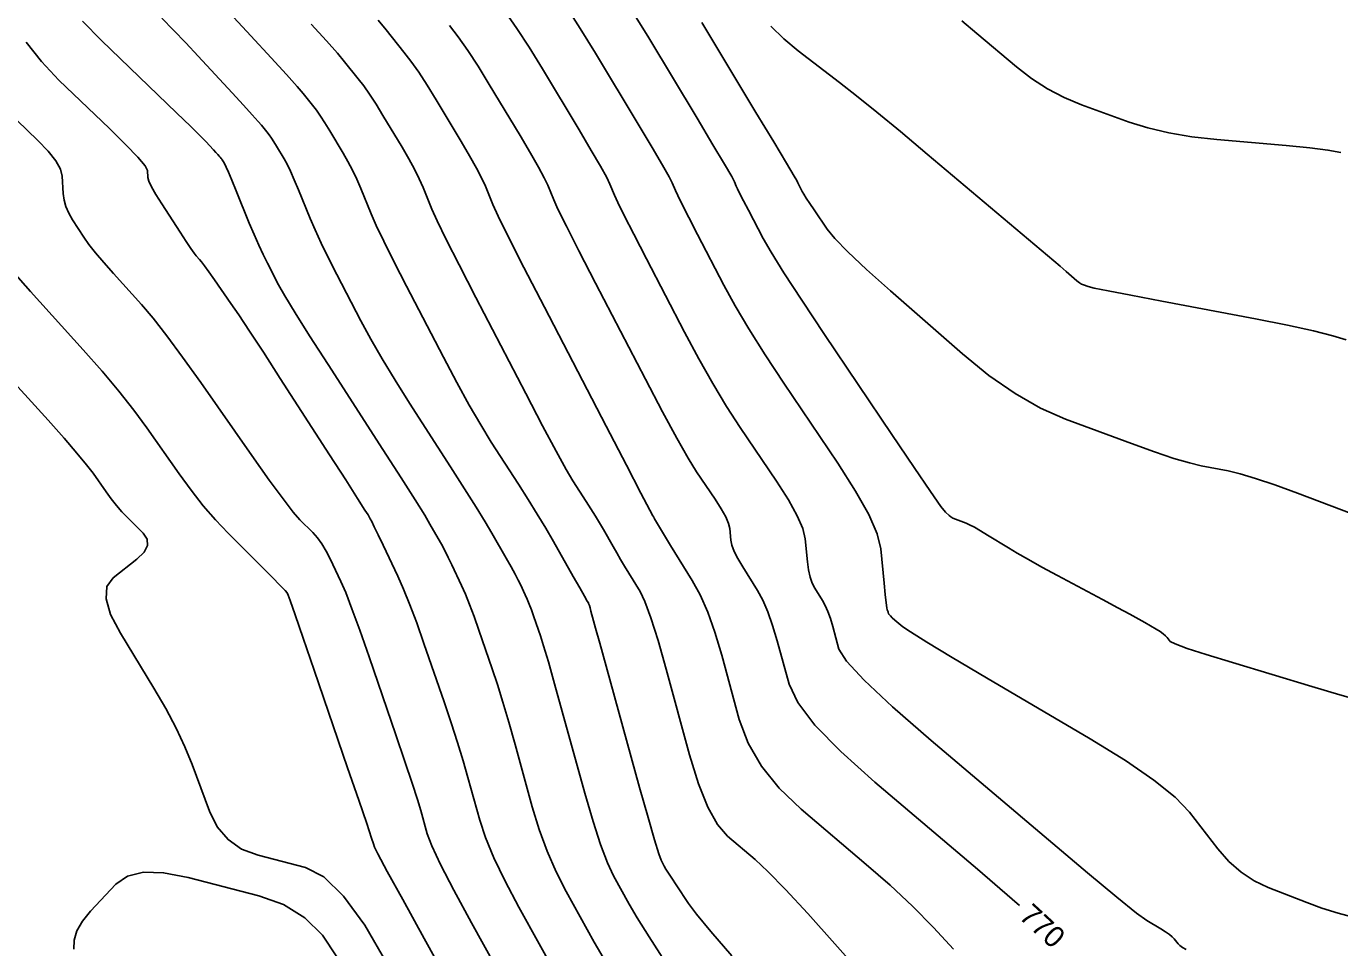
# Model space of a CAD drawing. Extents: x 2082232 to 2083549, y 592624 to 593832.
# Drawn here: x 2083116.1 to 2083159.42, y 592713.53 to 592743.92 of the extents above; entities that cross this region are included whole.
import ezdxf

# ---------------------------------------------------------------- set-up
doc = ezdxf.new("R2010")
doc.units = 0
doc.layers.add('DT_X_Contour_Major', color=7, linetype='Continuous')
doc.layers.add('DT_X_Contour_Minor', color=7, linetype='Continuous')

msp = doc.modelspace()

# ---------------------------------------------------------------- linework, layer by layer
at = {"layer": 'DT_X_Contour_Major'}
for points in [[(2083117.948, 592744.094), (2083118.582, 592743.449), (2083120.436, 592741.666), (2083121.056, 592741.068), (2083121.526, 592740.612), (2083121.846, 592740.297), (2083122.016, 592740.124), (2083122.268, 592739.851), (2083122.353, 592739.759), (2083122.417, 592739.688), (2083122.462, 592739.638), (2083122.487, 592739.609), (2083122.527, 592739.559), (2083122.543, 592739.538), (2083122.56, 592739.513), (2083122.579, 592739.484), (2083122.599, 592739.452), (2083122.656, 592739.358), (2083122.694, 592739.278), (2083122.768, 592739.107), (2083122.877, 592738.845), (2083123.021, 592738.493), (2083123.453, 592737.434), (2083123.612, 592737.053), (2083123.765, 592736.705), (2083123.912, 592736.39), (2083124.053, 592736.107), (2083124.421, 592735.398), (2083124.626, 592735.034), (2083124.966, 592734.474), (2083125.441, 592733.718), (2083126.05, 592732.766), (2083127.854, 592729.966), (2083128.458, 592729.025), (2083128.919, 592728.301), (2083129.237, 592727.795), (2083129.411, 592727.507), (2083129.683, 592727.029), (2083129.787, 592726.84), (2083129.897, 592726.632), (2083130.011, 592726.405), (2083130.13, 592726.159), (2083130.454, 592725.478), (2083130.581, 592725.195), (2083130.718, 592724.856), (2083130.867, 592724.46), (2083131.026, 592724.009), (2083131.465, 592722.732), (2083131.635, 592722.217), (2083131.818, 592721.629), (2083132.013, 592720.968), (2083132.219, 592720.235), (2083132.787, 592718.183), (2083133.017, 592717.432), (2083133.28, 592716.715), (2083133.577, 592716.034), (2083133.907, 592715.388), (2083134.833, 592713.712), (2083135.231, 592713.02)], [(2083130.061, 592743.951), (2083130.347, 592743.577), (2083130.66, 592743.128), (2083131, 592742.605), (2083131.368, 592742.007), (2083132.383, 592740.316), (2083132.726, 592739.738), (2083132.992, 592739.273), (2083133.181, 592738.921), (2083133.294, 592738.683), (2083133.492, 592738.197), (2083133.634, 592737.888), (2083133.911, 592737.329), (2083134.324, 592736.518), (2083134.873, 592735.455), (2083136.517, 592732.286), (2083137.084, 592731.204), (2083137.555, 592730.334), (2083137.929, 592729.676), (2083138.206, 592729.231), (2083138.815, 592728.327), (2083139.017, 592728.013), (2083139.165, 592727.746), (2083139.259, 592727.528), (2083139.3, 592727.358), (2083139.338, 592726.97), (2083139.373, 592726.806), (2083139.45, 592726.605), (2083139.568, 592726.368), (2083139.728, 592726.094), (2083140.21, 592725.315), (2083140.387, 592724.992), (2083140.554, 592724.608), (2083140.714, 592724.163), (2083140.865, 592723.656), (2083141.256, 592722.223), (2083141.543, 592721.618), (2083142.111, 592720.878), (2083142.959, 592720.003), (2083144.087, 592718.994), (2083147.471, 592716.123), (2083148.617, 592715.14), (2083148.858, 592714.927)], [(2083140.653, 592743.93), (2083141.078, 592743.51), (2083141.559, 592743.111), (2083142.916, 592742.072), (2083143.479, 592741.632), (2083144.15, 592741.091), (2083144.929, 592740.45), (2083145.815, 592739.707), (2083148.322, 592737.592), (2083149.157, 592736.887), (2083149.781, 592736.359), (2083150.194, 592736.008), (2083150.397, 592735.834), (2083150.658, 592735.605), (2083150.751, 592735.528), (2083150.833, 592735.466), (2083150.905, 592735.421), (2083150.968, 592735.392), (2083151.12, 592735.336), (2083151.315, 592735.29), (2083151.785, 592735.194), (2083152.531, 592735.049), (2083153.552, 592734.855), (2083156.644, 592734.271), (2083157.7, 592734.063), (2083158.55, 592733.879), (2083159.194, 592733.717), (2083159.631, 592733.579)], [(2083117.67, 592713.489), (2083117.675, 592713.787), (2083117.769, 592714.095), (2083117.951, 592714.414), (2083118.22, 592714.742), (2083119.056, 592715.632), (2083119.44, 592715.896), (2083119.964, 592716.02), (2083120.628, 592716.005), (2083121.432, 592715.85), (2083123.764, 592715.25), (2083124.581, 592714.956), (2083125.282, 592714.522), (2083125.869, 592713.948), (2083126.34, 592713.235)]]:
    msp.add_lwpolyline(points, dxfattribs=at)
at = {"layer": 'DT_X_Contour_Minor'}
for points in [[(2083121.526, 592745.75), (2083123.506, 592743.606), (2083124.17, 592742.884), (2083124.678, 592742.327), (2083125.03, 592741.934), (2083125.226, 592741.706), (2083125.541, 592741.316), (2083125.665, 592741.154), (2083125.8, 592740.959), (2083125.948, 592740.733), (2083126.107, 592740.474), (2083126.547, 592739.741), (2083126.707, 592739.462), (2083126.858, 592739.173), (2083126.999, 592738.876), (2083127.13, 592738.569), (2083127.469, 592737.739), (2083127.637, 592737.357), (2083127.887, 592736.832), (2083128.22, 592736.165), (2083128.635, 592735.356), (2083129.853, 592733.009), (2083130.294, 592732.174), (2083130.705, 592731.429), (2083131.085, 592730.774), (2083131.435, 592730.21), (2083132.327, 592728.825), (2083132.65, 592728.317), (2083132.951, 592727.831), (2083133.229, 592727.368), (2083133.486, 592726.926), (2083134.139, 592725.779), (2083134.353, 592725.402), (2083134.508, 592725.131), (2083134.602, 592724.966), (2083134.636, 592724.906), (2083134.646, 592724.89), (2083134.654, 592724.869), (2083134.669, 592724.82), (2083134.691, 592724.743), (2083134.72, 592724.637), (2083134.807, 592724.316), (2083134.875, 592724.071), (2083135.012, 592723.573), (2083135.219, 592722.824), (2083135.496, 592721.824), (2083136.327, 592718.82), (2083136.605, 592717.825), (2083136.815, 592717.094), (2083136.957, 592716.625), (2083137.032, 592716.419), (2083137.141, 592716.222), (2083137.196, 592716.128), (2083137.279, 592715.995), (2083137.391, 592715.822), (2083137.531, 592715.609), (2083137.941, 592714.99), (2083138.203, 592714.643), (2083138.68, 592714.069), (2083139.373, 592713.266)], [(2083133.9, 592744.574), (2083134.369, 592743.853), (2083134.875, 592743.03), (2083136.274, 592740.699), (2083136.738, 592739.922), (2083137.081, 592739.34), (2083137.303, 592738.952), (2083137.402, 592738.758), (2083137.507, 592738.502), (2083137.582, 592738.339), (2083137.729, 592738.043), (2083137.947, 592737.615), (2083138.237, 592737.054), (2083139.105, 592735.38), (2083139.473, 592734.707), (2083139.926, 592733.944), (2083140.464, 592733.091), (2083141.088, 592732.148), (2083142.864, 592729.511), (2083143.452, 592728.593), (2083143.883, 592727.816), (2083144.159, 592727.18), (2083144.279, 592726.685), (2083144.39, 592725.552), (2083144.427, 592725.179), (2083144.456, 592724.909), (2083144.476, 592724.744), (2083144.486, 592724.681), (2083144.503, 592724.654), (2083144.51, 592724.643), (2083144.516, 592724.629), (2083144.521, 592724.613), (2083144.527, 592724.595), (2083144.54, 592724.545), (2083144.557, 592724.518), (2083144.598, 592724.474), (2083144.661, 592724.415), (2083144.748, 592724.339), (2083145.012, 592724.115), (2083145.258, 592723.948), (2083145.801, 592723.612), (2083146.639, 592723.108), (2083147.773, 592722.437), (2083151.191, 592720.422), (2083152.356, 592719.704), (2083153.289, 592719.062), (2083153.99, 592718.495), (2083154.458, 592718.004), (2083155.397, 592716.794), (2083155.764, 592716.374), (2083156.164, 592716.022), (2083156.594, 592715.736), (2083157.056, 592715.517), (2083158.331, 592715.023), (2083158.828, 592714.843), (2083159.363, 592714.675), (2083159.936, 592714.519)], [(2083136.053, 592744.477), (2083136.628, 592743.541), (2083138.22, 592740.891), (2083138.745, 592740.014), (2083139.126, 592739.373), (2083139.363, 592738.967), (2083139.457, 592738.796), (2083139.515, 592738.654), (2083139.556, 592738.564), (2083139.637, 592738.401), (2083139.758, 592738.164), (2083139.918, 592737.853), (2083140.399, 592736.927), (2083140.661, 592736.468), (2083141.086, 592735.787), (2083141.674, 592734.884), (2083142.426, 592733.758), (2083144.649, 592730.458), (2083145.385, 592729.37), (2083145.924, 592728.581), (2083146.266, 592728.09), (2083146.413, 592727.899), (2083146.541, 592727.786), (2083146.595, 592727.745), (2083146.662, 592727.705), (2083146.741, 592727.666), (2083146.833, 592727.629), (2083147.094, 592727.533), (2083147.212, 592727.481), (2083147.37, 592727.399), (2083147.567, 592727.286), (2083147.804, 592727.143), (2083148.49, 592726.72), (2083148.784, 592726.545), (2083149.153, 592726.334), (2083149.597, 592726.089), (2083150.115, 592725.809), (2083151.596, 592725.018), (2083152.099, 592724.748), (2083152.499, 592724.531), (2083152.795, 592724.368), (2083152.988, 592724.258), (2083153.363, 592724.037), (2083153.491, 592723.958), (2083153.594, 592723.887), (2083153.672, 592723.824), (2083153.724, 592723.768), (2083153.83, 592723.632), (2083153.988, 592723.55), (2083154.382, 592723.406), (2083155.011, 592723.201), (2083155.877, 592722.935), (2083158.5, 592722.143), (2083159.417, 592721.873), (2083160.2, 592721.657)], [(2083120.568, 592744.189), (2083120.957, 592743.796), (2083121.358, 592743.378), (2083121.771, 592742.937), (2083122.887, 592741.728), (2083123.261, 592741.322), (2083123.548, 592741.007), (2083123.746, 592740.786), (2083123.857, 592740.657), (2083124.034, 592740.437), (2083124.104, 592740.346), (2083124.18, 592740.236), (2083124.263, 592740.109), (2083124.353, 592739.963), (2083124.601, 592739.55), (2083124.701, 592739.37), (2083124.813, 592739.14), (2083124.938, 592738.861), (2083125.076, 592738.531), (2083125.461, 592737.586), (2083125.624, 592737.205), (2083125.826, 592736.768), (2083126.066, 592736.277), (2083126.344, 592735.732), (2083127.137, 592734.203), (2083127.46, 592733.604), (2083127.835, 592732.951), (2083128.263, 592732.246), (2083128.742, 592731.488), (2083130.09, 592729.395), (2083130.555, 592728.67), (2083130.937, 592728.064), (2083131.236, 592727.576), (2083131.454, 592727.207), (2083131.924, 592726.381), (2083132.086, 592726.094), (2083132.218, 592725.853), (2083132.322, 592725.659), (2083132.396, 592725.51), (2083132.556, 592725.174), (2083132.618, 592725.034), (2083132.686, 592724.867), (2083132.759, 592724.672), (2083132.838, 592724.45), (2083133.054, 592723.821), (2083133.16, 592723.488), (2083133.316, 592722.961), (2083133.521, 592722.24), (2083133.776, 592721.326), (2083134.522, 592718.629), (2083134.791, 592717.7), (2083135.038, 592716.936), (2083135.265, 592716.337), (2083135.469, 592715.904), (2083135.987, 592714.967), (2083136.248, 592714.522), (2083136.644, 592713.889), (2083137.174, 592713.067)], [(2083125.495, 592743.997), (2083125.994, 592743.447), (2083126.361, 592743.032), (2083126.596, 592742.754), (2083127.048, 592742.194), (2083127.226, 592741.961), (2083127.42, 592741.682), (2083127.632, 592741.357), (2083127.86, 592740.985), (2083128.492, 592739.933), (2083128.713, 592739.554), (2083128.902, 592739.207), (2083129.059, 592738.891), (2083129.185, 592738.607), (2083129.476, 592737.892), (2083129.649, 592737.508), (2083129.948, 592736.895), (2083130.374, 592736.053), (2083130.926, 592734.98), (2083132.569, 592731.814), (2083133.128, 592730.744), (2083133.574, 592729.906), (2083133.907, 592729.302), (2083134.127, 592728.932), (2083134.563, 592728.255), (2083134.721, 592728.007), (2083134.868, 592727.769), (2083135.005, 592727.542), (2083135.13, 592727.327), (2083135.449, 592726.766), (2083135.571, 592726.554), (2083135.699, 592726.337), (2083135.832, 592726.116), (2083135.97, 592725.89), (2083136.345, 592725.283), (2083136.504, 592724.952), (2083136.7, 592724.414), (2083136.933, 592723.669), (2083137.203, 592722.716), (2083137.972, 592719.9), (2083138.267, 592718.94), (2083138.575, 592718.172), (2083138.896, 592717.596), (2083139.229, 592717.211), (2083140.137, 592716.441), (2083140.557, 592716.05), (2083141.136, 592715.457), (2083141.873, 592714.661), (2083142.77, 592713.662), (2083145.373, 592710.728)], [(2083127.699, 592744.122), (2083127.966, 592743.803), (2083128.554, 592743.073), (2083128.786, 592742.769), (2083129.04, 592742.405), (2083129.316, 592741.981), (2083129.614, 592741.496), (2083130.438, 592740.124), (2083130.72, 592739.646), (2083130.947, 592739.24), (2083131.12, 592738.906), (2083131.239, 592738.645), (2083131.484, 592738.044), (2083131.66, 592737.663), (2083132.003, 592736.972), (2083132.513, 592735.969), (2083133.191, 592734.656), (2083135.223, 592730.739), (2083135.89, 592729.452), (2083136.37, 592728.529), (2083136.662, 592727.969), (2083136.765, 592727.773), (2083136.791, 592727.735), (2083136.799, 592727.722), (2083136.805, 592727.711), (2083136.809, 592727.702), (2083136.811, 592727.695), (2083136.812, 592727.679), (2083136.846, 592727.619), (2083136.947, 592727.453), (2083137.115, 592727.18), (2083137.349, 592726.8), (2083138.063, 592725.646), (2083138.325, 592725.167), (2083138.574, 592724.598), (2083138.81, 592723.937), (2083139.034, 592723.186), (2083139.614, 592721.061), (2083139.905, 592720.279), (2083140.343, 592719.525), (2083140.927, 592718.799), (2083141.658, 592718.102), (2083143.804, 592716.282), (2083144.587, 592715.595), (2083145.327, 592714.901), (2083146.024, 592714.199), (2083146.678, 592713.49)], [(2083131.908, 592744.384), (2083132.28, 592743.851), (2083132.684, 592743.229), (2083133.121, 592742.519), (2083134.329, 592740.507), (2083134.732, 592739.83), (2083135.036, 592739.306), (2083135.242, 592738.937), (2083135.348, 592738.72), (2083135.499, 592738.349), (2083135.608, 592738.114), (2083135.82, 592737.686), (2083136.136, 592737.066), (2083136.555, 592736.254), (2083137.811, 592733.833), (2083138.279, 592732.955), (2083138.741, 592732.139), (2083139.197, 592731.384), (2083139.647, 592730.689), (2083140.839, 592728.919), (2083141.234, 592728.303), (2083141.524, 592727.781), (2083141.709, 592727.354), (2083141.79, 592727.021), (2083141.864, 592726.261), (2083141.9, 592725.992), (2083141.953, 592725.757), (2083142.022, 592725.556), (2083142.107, 592725.388), (2083142.357, 592724.985), (2083142.448, 592724.817), (2083142.535, 592724.619), (2083142.618, 592724.388), (2083142.696, 592724.126), (2083142.898, 592723.384), (2083143.146, 592722.987), (2083143.736, 592722.352), (2083144.67, 592721.479), (2083145.946, 592720.369), (2083149.808, 592717.092), (2083151.097, 592716.004), (2083152.067, 592715.197), (2083152.719, 592714.672), (2083153.052, 592714.429), (2083153.516, 592714.155), (2083153.674, 592714.058), (2083153.801, 592713.971), (2083153.896, 592713.894), (2083153.96, 592713.827), (2083154.087, 592713.663), (2083154.149, 592713.602), (2083154.237, 592713.54), (2083154.353, 592713.479)], [(2083138.382, 592744.052), (2083140.165, 592741.082), (2083140.751, 592740.106), (2083141.171, 592739.406), (2083141.424, 592738.982), (2083141.511, 592738.834), (2083141.523, 592738.807), (2083141.531, 592738.789), (2083141.546, 592738.758), (2083141.569, 592738.712), (2083141.6, 592738.652), (2083141.693, 592738.474), (2083141.743, 592738.386), (2083141.825, 592738.254), (2083141.938, 592738.08), (2083142.083, 592737.863), (2083142.512, 592737.228), (2083142.763, 592736.922), (2083143.196, 592736.482), (2083143.81, 592735.906), (2083144.606, 592735.196), (2083146.971, 592733.123), (2083147.85, 592732.405), (2083148.71, 592731.806), (2083149.553, 592731.325), (2083150.378, 592730.964), (2083152.555, 592730.158), (2083153.311, 592729.885), (2083153.946, 592729.673), (2083154.46, 592729.52), (2083154.852, 592729.428), (2083155.737, 592729.26), (2083156.129, 592729.167), (2083156.642, 592729.013), (2083157.275, 592728.797), (2083158.029, 592728.52), (2083160.199, 592727.7)], [(2083146.954, 592744.1), (2083147.451, 592743.687), (2083148.754, 592742.587), (2083149.255, 592742.199), (2083149.781, 592741.862), (2083150.33, 592741.573), (2083150.905, 592741.335), (2083152.468, 592740.765), (2083153.089, 592740.569), (2083153.778, 592740.408), (2083154.535, 592740.281), (2083155.361, 592740.19), (2083157.653, 592739.992), (2083158.427, 592739.917), (2083159.027, 592739.84), (2083159.455, 592739.763)], [(2083116.094, 592743.396), (2083116.594, 592742.757), (2083117.176, 592742.144), (2083118.839, 592740.546), (2083119.385, 592740.01), (2083119.777, 592739.602), (2083120.014, 592739.321), (2083120.096, 592739.168), (2083120.11, 592738.931), (2083120.142, 592738.81), (2083120.23, 592738.625), (2083120.372, 592738.375), (2083120.57, 592738.061), (2083121.171, 592737.137), (2083121.373, 592736.828), (2083121.529, 592736.595), (2083121.639, 592736.437), (2083121.703, 592736.354), (2083121.812, 592736.234), (2083121.873, 592736.157), (2083121.975, 592736.02), (2083122.119, 592735.82), (2083122.303, 592735.559), (2083122.849, 592734.78), (2083123.105, 592734.407), (2083123.461, 592733.87), (2083123.917, 592733.171), (2083124.475, 592732.309), (2083126.096, 592729.792), (2083126.632, 592728.961), (2083127.022, 592728.353), (2083127.267, 592727.968), (2083127.368, 592727.807), (2083127.442, 592727.677), (2083127.489, 592727.586), (2083127.575, 592727.411), (2083127.7, 592727.152), (2083127.864, 592726.809), (2083128.352, 592725.783), (2083128.543, 592725.355), (2083128.751, 592724.844), (2083128.974, 592724.248), (2083129.214, 592723.569), (2083129.875, 592721.643), (2083130.111, 592720.946), (2083130.32, 592720.297), (2083130.504, 592719.696), (2083130.663, 592719.144), (2083131.052, 592717.738), (2083131.242, 592717.163), (2083131.521, 592716.494), (2083131.889, 592715.73), (2083132.345, 592714.872), (2083133.679, 592712.457)], [(2083115.445, 592741.153), (2083116.481, 592740.156), (2083116.823, 592739.803), (2083117.07, 592739.489), (2083117.224, 592739.214), (2083117.283, 592738.98), (2083117.316, 592738.407), (2083117.344, 592738.192), (2083117.404, 592737.977), (2083117.497, 592737.761), (2083117.622, 592737.544), (2083117.998, 592736.967), (2083118.164, 592736.729), (2083118.382, 592736.45), (2083118.651, 592736.129), (2083118.972, 592735.766), (2083119.895, 592734.743), (2083120.277, 592734.295), (2083120.73, 592733.717), (2083121.255, 592733.009), (2083121.852, 592732.172), (2083123.539, 592729.767), (2083124.113, 592728.958), (2083124.567, 592728.335), (2083124.903, 592727.898), (2083125.121, 592727.647), (2083125.543, 592727.225), (2083125.698, 592727.052), (2083125.846, 592726.849), (2083125.988, 592726.616), (2083126.123, 592726.354), (2083126.475, 592725.613), (2083126.632, 592725.25), (2083126.839, 592724.714), (2083127.096, 592724.007), (2083127.402, 592723.128), (2083128.286, 592720.555), (2083128.586, 592719.675), (2083128.823, 592718.964), (2083128.996, 592718.424), (2083129.107, 592718.054), (2083129.317, 592717.293), (2083129.468, 592716.895), (2083129.762, 592716.273), (2083130.201, 592715.427), (2083130.782, 592714.356), (2083132.525, 592711.202)], [(2083115.664, 592735.821), (2083116.241, 592735.178), (2083117.978, 592733.253), (2083118.598, 592732.55), (2083119.154, 592731.887), (2083119.646, 592731.262), (2083120.075, 592730.676), (2083121.135, 592729.165), (2083121.534, 592728.618), (2083121.936, 592728.11), (2083122.342, 592727.641), (2083122.752, 592727.21), (2083123.848, 592726.114), (2083124.21, 592725.751), (2083124.472, 592725.483), (2083124.635, 592725.311), (2083124.698, 592725.235), (2083124.734, 592725.16), (2083124.797, 592724.984), (2083124.961, 592724.513), (2083125.226, 592723.747), (2083125.59, 592722.687), (2083126.697, 592719.466), (2083127.061, 592718.403), (2083127.325, 592717.632), (2083127.488, 592717.152), (2083127.55, 592716.963), (2083127.582, 592716.847), (2083127.694, 592716.627), (2083128.004, 592716.052), (2083128.512, 592715.124), (2083129.22, 592713.841), (2083131.371, 592709.948)], [(2083115.269, 592732.64), (2083116.815, 592730.927), (2083117.342, 592730.336), (2083117.765, 592729.848), (2083118.084, 592729.462), (2083118.298, 592729.18), (2083118.73, 592728.564), (2083118.896, 592728.338), (2083119.07, 592728.121), (2083119.251, 592727.914), (2083119.439, 592727.717), (2083119.952, 592727.204), (2083120.084, 592727.007), (2083120.094, 592726.799), (2083119.982, 592726.581), (2083119.748, 592726.353), (2083118.963, 592725.731), (2083118.757, 592725.442), (2083118.728, 592725.041), (2083118.877, 592724.528), (2083119.202, 592723.903), (2083120.307, 592722.088), (2083120.696, 592721.42), (2083121.036, 592720.779), (2083121.325, 592720.163), (2083121.565, 592719.574), (2083122.137, 592718.039), (2083122.398, 592717.516), (2083122.752, 592717.1), (2083123.199, 592716.789), (2083123.74, 592716.585), (2083125.305, 592716.183), (2083125.913, 592715.871), (2083126.565, 592715.237), (2083127.26, 592714.282), (2083127.998, 592713.004)]]:
    msp.add_lwpolyline(points, dxfattribs=at)

# ---------------------------------------------------------------- texts
at = {"layer": 'DT_X_Contour_Major'}
msp.add_text('770', height=0.7, rotation=317.3601, dxfattribs=at).set_placement((2083148.805, 592714.525))

doc.saveas('drawing.dxf')
